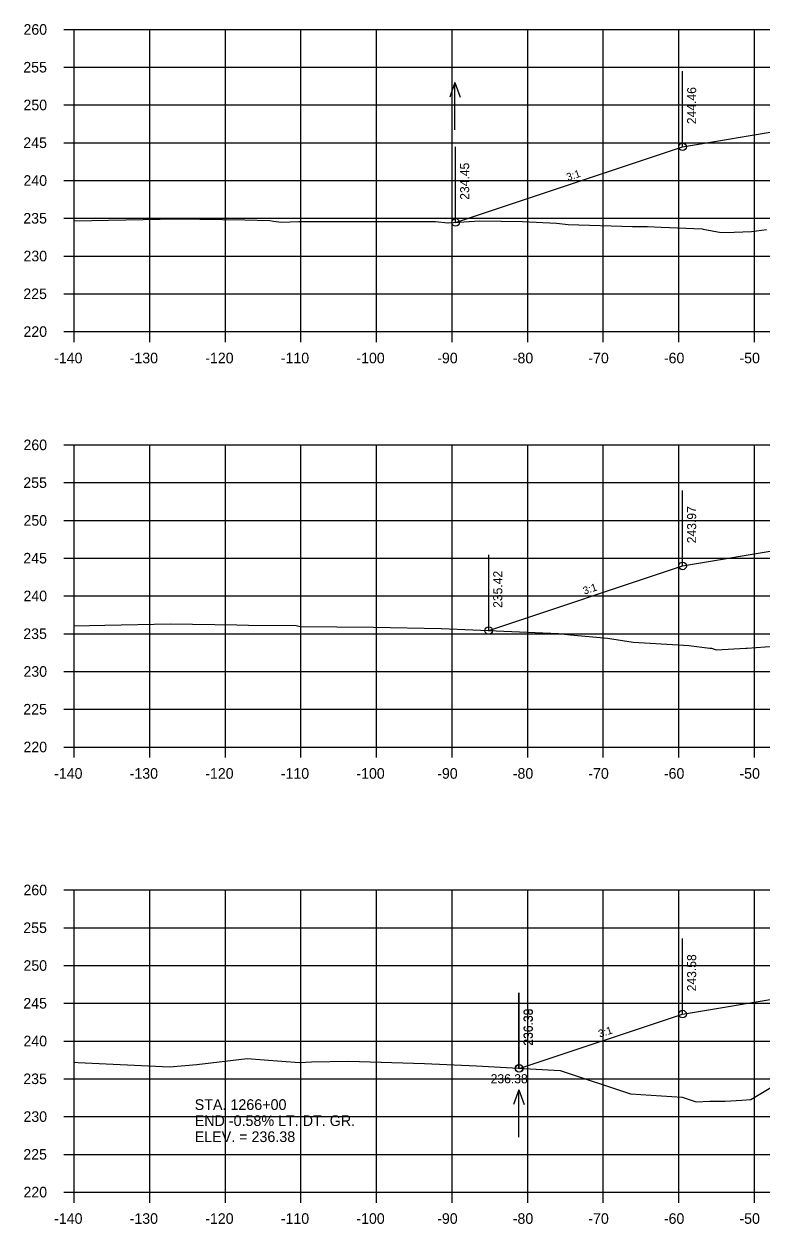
# Model space of a CAD drawing. Extents: x 1342547 to 1344156, y -1532351 to -1517216.
# Drawn here: x 1342556.2 to 1342653.9, y -1524872.5 to -1524713.6 of the extents above; entities that cross this region are included whole.
import ezdxf

# ---------------------------------------------------------------- set-up
doc = ezdxf.new("R2010")
doc.units = 0
for name, color, linetype in [('R_Axis', 7, 'Continuous'), ('R_Axis Annot', 7, 'Continuous'), ('R_Exist Surface', 7, 'Continuous'), ('R_Fin Surface', 7, 'Continuous'), ('R_Grid', 7, 'Continuous'), ('R_No Plot', 7, 'Continuous'), ('R_Water', 7, 'Continuous'), ('R_Water Annot', 7, 'Continuous'), ('R_Xsect Elev', 7, 'Continuous'), ('R_Xsect Slope', 7, 'Continuous')]:
    doc.layers.add(name, color=color, linetype=linetype)

msp = doc.modelspace()

# ---------------------------------------------------------------- linework, layer by layer
at = {"layer": 'R_Axis'}
for p, q in [((1342561.47, -1524714.32), (1342562.87, -1524714.32)), ((1342562.87, -1524754.32), (1342562.87, -1524714.32)), ((1342561.47, -1524719.32), (1342562.87, -1524719.32)), ((1342561.47, -1524724.32), (1342562.87, -1524724.32)), ((1342561.47, -1524729.32), (1342562.87, -1524729.32)), ((1342561.47, -1524734.32), (1342562.87, -1524734.32)), ((1342561.47, -1524739.32), (1342562.87, -1524739.32)), ((1342561.47, -1524744.32), (1342562.87, -1524744.32)), ((1342561.47, -1524749.32), (1342562.87, -1524749.32)), ((1342561.47, -1524754.32), (1342562.87, -1524754.32)), ((1342562.87, -1524754.32), (1342842.87, -1524754.32)), ((1342562.87, -1524755.72), (1342562.87, -1524754.32)), ((1342572.87, -1524755.72), (1342572.87, -1524754.32)), ((1342582.87, -1524755.72), (1342582.87, -1524754.32)), ((1342592.87, -1524755.72), (1342592.87, -1524754.32)), ((1342602.87, -1524755.72), (1342602.87, -1524754.32)), ((1342612.87, -1524755.72), (1342612.87, -1524754.32)), ((1342622.87, -1524755.72), (1342622.87, -1524754.32)), ((1342632.87, -1524755.72), (1342632.87, -1524754.32)), ((1342642.87, -1524755.72), (1342642.87, -1524754.32)), ((1342652.87, -1524755.72), (1342652.87, -1524754.32)), ((1342561.47, -1524769.32), (1342562.87, -1524769.32)), ((1342562.87, -1524809.32), (1342562.87, -1524769.32)), ((1342561.47, -1524774.32), (1342562.87, -1524774.32)), ((1342561.47, -1524779.32), (1342562.87, -1524779.32)), ((1342561.47, -1524784.32), (1342562.87, -1524784.32)), ((1342561.47, -1524789.32), (1342562.87, -1524789.32)), ((1342561.47, -1524794.32), (1342562.87, -1524794.32)), ((1342561.47, -1524799.32), (1342562.87, -1524799.32)), ((1342561.47, -1524804.32), (1342562.87, -1524804.32)), ((1342561.47, -1524809.32), (1342562.87, -1524809.32)), ((1342562.87, -1524809.32), (1342842.87, -1524809.32)), ((1342562.87, -1524810.72), (1342562.87, -1524809.32)), ((1342572.87, -1524810.72), (1342572.87, -1524809.32)), ((1342582.87, -1524810.72), (1342582.87, -1524809.32)), ((1342592.87, -1524810.72), (1342592.87, -1524809.32)), ((1342602.87, -1524810.72), (1342602.87, -1524809.32)), ((1342612.87, -1524810.72), (1342612.87, -1524809.32)), ((1342622.87, -1524810.72), (1342622.87, -1524809.32)), ((1342632.87, -1524810.72), (1342632.87, -1524809.32)), ((1342642.87, -1524810.72), (1342642.87, -1524809.32)), ((1342652.87, -1524810.72), (1342652.87, -1524809.32)), ((1342561.47, -1524828.25), (1342562.87, -1524828.25)), ((1342562.87, -1524868.25), (1342562.87, -1524828.25)), ((1342561.47, -1524833.25), (1342562.87, -1524833.25)), ((1342561.47, -1524838.25), (1342562.87, -1524838.25)), ((1342561.47, -1524843.25), (1342562.87, -1524843.25)), ((1342561.47, -1524848.25), (1342562.87, -1524848.25)), ((1342561.47, -1524853.25), (1342562.87, -1524853.25)), ((1342561.47, -1524858.25), (1342562.87, -1524858.25)), ((1342561.47, -1524863.25), (1342562.87, -1524863.25)), ((1342561.47, -1524868.25), (1342562.87, -1524868.25)), ((1342562.87, -1524868.25), (1342842.87, -1524868.25)), ((1342562.87, -1524869.65), (1342562.87, -1524868.25)), ((1342572.87, -1524869.65), (1342572.87, -1524868.25)), ((1342582.87, -1524869.65), (1342582.87, -1524868.25)), ((1342592.87, -1524869.65), (1342592.87, -1524868.25)), ((1342602.87, -1524869.65), (1342602.87, -1524868.25)), ((1342612.87, -1524869.65), (1342612.87, -1524868.25)), ((1342622.87, -1524869.65), (1342622.87, -1524868.25)), ((1342632.87, -1524869.65), (1342632.87, -1524868.25)), ((1342642.87, -1524869.65), (1342642.87, -1524868.25)), ((1342652.87, -1524869.65), (1342652.87, -1524868.25))]:
    msp.add_line(p, q, dxfattribs=at)
at = {"layer": 'R_Exist Surface'}
for points in [[(1342562.87, -1524739.68), (1342576.52, -1524739.4), (1342585.45, -1524739.52), (1342588.75, -1524739.61), (1342589.24, -1524739.71), (1342590.28, -1524739.84), (1342592.58, -1524739.73), (1342610.68, -1524739.74), (1342612.29, -1524739.93), (1342612.35, -1524739.93), (1342616.52, -1524739.67), (1342622.2, -1524739.73), (1342626.67, -1524739.97), (1342628.21, -1524740.15), (1342636.75, -1524740.39), (1342638.15, -1524740.39), (1342638.72, -1524740.43), (1342640.55, -1524740.5), (1342645.95, -1524740.7), (1342646.08, -1524740.74), (1342648.49, -1524741.21), (1342650.21, -1524741.17), (1342652.49, -1524741.05), (1342654.5, -1524740.8)], [(1342562.87, -1524793.27), (1342566.91, -1524793.18), (1342575.58, -1524793.03), (1342584.37, -1524793.15), (1342585.93, -1524793.18), (1342592.22, -1524793.24), (1342592.25, -1524793.24), (1342592.77, -1524793.37), (1342602.46, -1524793.44), (1342611.42, -1524793.64), (1342611.45, -1524793.64), (1342626.97, -1524794.28), (1342628.56, -1524794.49), (1342633.45, -1524794.92), (1342636.84, -1524795.45), (1342642.79, -1524795.78), (1342644.21, -1524795.89), (1342646.96, -1524796.22), (1342647.18, -1524796.23), (1342647.83, -1524796.44), (1342651.76, -1524796.23), (1342651.92, -1524796.23), (1342656.69, -1524795.89)], [(1342562.87, -1524851.05), (1342563.4, -1524851.07), (1342575.47, -1524851.68), (1342579.08, -1524851.36), (1342585.74, -1524850.57), (1342587.99, -1524850.72), (1342592.65, -1524851.07), (1342594.27, -1524851), (1342599.15, -1524850.91), (1342609.22, -1524851.23), (1342616.09, -1524851.55), (1342627.18, -1524852.15), (1342636.48, -1524855.23), (1342643.31, -1524855.7), (1342645.17, -1524856.3), (1342646.98, -1524856.2), (1342648.99, -1524856.23), (1342651.21, -1524856.08), (1342652.41, -1524855.98), (1342655.73, -1524854.02)]]:
    msp.add_lwpolyline(points, dxfattribs=at)
at = {"layer": 'R_Fin Surface'}
for points in [[(1342613.33, -1524739.87), (1342643.37, -1524729.86), (1342657.09, -1524727.57), (1342665.37, -1524726.19), (1342671.37, -1524725.95), (1342673.37, -1524725.91), (1342702.87, -1524725.32), (1342732.37, -1524725.91), (1342734.37, -1524725.95), (1342740.37, -1524726.19), (1342748.64, -1524727.57), (1342762.37, -1524729.86), (1342767.67, -1524731.62), (1342768.69, -1524731.28)], [(1342617.71, -1524793.9), (1342643.37, -1524785.35), (1342657.09, -1524783.06), (1342665.37, -1524781.68), (1342671.37, -1524781.44), (1342673.37, -1524781.4), (1342702.87, -1524780.81), (1342734.37, -1524781.44)], [(1342621.72, -1524851.86), (1342621.76, -1524851.87), (1342643.37, -1524844.67), (1342657.09, -1524842.38), (1342665.37, -1524841.01), (1342671.37, -1524840.77), (1342673.37, -1524840.73), (1342702.87, -1524840.14), (1342732.37, -1524840.73), (1342734.37, -1524840.77), (1342740.37, -1524841.01), (1342748.64, -1524842.38), (1342762.37, -1524844.67), (1342764.73, -1524845.46), (1342769.73, -1524843.79)]]:
    msp.add_lwpolyline(points, dxfattribs=at)
at = {"layer": 'R_Grid'}
for p, q in [((1342562.87, -1524714.32), (1342842.87, -1524714.32)), ((1342562.87, -1524754.32), (1342562.87, -1524714.32)), ((1342572.87, -1524754.32), (1342572.87, -1524714.32)), ((1342582.87, -1524754.32), (1342582.87, -1524714.32)), ((1342592.87, -1524754.32), (1342592.87, -1524714.32)), ((1342602.87, -1524754.32), (1342602.87, -1524714.32)), ((1342612.87, -1524754.32), (1342612.87, -1524714.32)), ((1342622.87, -1524754.32), (1342622.87, -1524714.32)), ((1342632.87, -1524754.32), (1342632.87, -1524714.32)), ((1342642.87, -1524754.32), (1342642.87, -1524714.32)), ((1342652.87, -1524754.32), (1342652.87, -1524714.32)), ((1342562.87, -1524719.32), (1342842.87, -1524719.32)), ((1342562.87, -1524724.32), (1342842.87, -1524724.32)), ((1342562.87, -1524729.32), (1342842.87, -1524729.32)), ((1342562.87, -1524734.32), (1342842.87, -1524734.32)), ((1342562.87, -1524739.32), (1342842.87, -1524739.32)), ((1342562.87, -1524744.32), (1342842.87, -1524744.32)), ((1342562.87, -1524749.32), (1342842.87, -1524749.32)), ((1342562.87, -1524754.32), (1342842.87, -1524754.32)), ((1342562.87, -1524769.32), (1342842.87, -1524769.32)), ((1342562.87, -1524809.32), (1342562.87, -1524769.32)), ((1342572.87, -1524809.32), (1342572.87, -1524769.32)), ((1342582.87, -1524809.32), (1342582.87, -1524769.32)), ((1342592.87, -1524809.32), (1342592.87, -1524769.32)), ((1342602.87, -1524809.32), (1342602.87, -1524769.32)), ((1342612.87, -1524809.32), (1342612.87, -1524769.32)), ((1342622.87, -1524809.32), (1342622.87, -1524769.32)), ((1342632.87, -1524809.32), (1342632.87, -1524769.32)), ((1342642.87, -1524809.32), (1342642.87, -1524769.32)), ((1342652.87, -1524809.32), (1342652.87, -1524769.32)), ((1342562.87, -1524774.32), (1342842.87, -1524774.32)), ((1342562.87, -1524779.32), (1342842.87, -1524779.32)), ((1342562.87, -1524784.32), (1342842.87, -1524784.32)), ((1342562.87, -1524789.32), (1342842.87, -1524789.32)), ((1342562.87, -1524794.32), (1342842.87, -1524794.32)), ((1342562.87, -1524799.32), (1342842.87, -1524799.32)), ((1342562.87, -1524804.32), (1342842.87, -1524804.32)), ((1342562.87, -1524809.32), (1342842.87, -1524809.32)), ((1342562.87, -1524828.25), (1342842.87, -1524828.25)), ((1342562.87, -1524868.25), (1342562.87, -1524828.25)), ((1342572.87, -1524868.25), (1342572.87, -1524828.25)), ((1342582.87, -1524868.25), (1342582.87, -1524828.25)), ((1342592.87, -1524868.25), (1342592.87, -1524828.25)), ((1342602.87, -1524868.25), (1342602.87, -1524828.25)), ((1342612.87, -1524868.25), (1342612.87, -1524828.25)), ((1342622.87, -1524868.25), (1342622.87, -1524828.25)), ((1342632.87, -1524868.25), (1342632.87, -1524828.25)), ((1342642.87, -1524868.25), (1342642.87, -1524828.25)), ((1342652.87, -1524868.25), (1342652.87, -1524828.25)), ((1342562.87, -1524833.25), (1342842.87, -1524833.25)), ((1342562.87, -1524838.25), (1342842.87, -1524838.25)), ((1342562.87, -1524843.25), (1342842.87, -1524843.25)), ((1342562.87, -1524848.25), (1342842.87, -1524848.25)), ((1342562.87, -1524853.25), (1342842.87, -1524853.25)), ((1342562.87, -1524858.25), (1342842.87, -1524858.25)), ((1342562.87, -1524863.25), (1342842.87, -1524863.25)), ((1342562.87, -1524868.25), (1342842.87, -1524868.25))]:
    msp.add_line(p, q, dxfattribs=at)
at = {"layer": 'R_No Plot'}
for centre in [(1342643.37, -1524729.86), (1342613.33, -1524739.87), (1342643.37, -1524785.35), (1342617.71, -1524793.9), (1342643.37, -1524844.67), (1342621.72, -1524851.86), (1342621.76, -1524851.87), (1342621.76, -1524851.87)]:
    msp.add_circle(centre, 0.5, dxfattribs=at)
at = {"layer": 'R_Water'}
for p, q in [((1342613.25, -1524721.34), (1342612.55, -1524723.27)), ((1342613.25, -1524727.63), (1342613.25, -1524721.34)), ((1342613.25, -1524721.34), (1342613.95, -1524723.27)), ((1342621.7, -1524854.71), (1342621, -1524856.63)), ((1342621.7, -1524860.99), (1342621.7, -1524854.71)), ((1342621.7, -1524854.71), (1342622.4, -1524856.63))]:
    msp.add_line(p, q, dxfattribs=at)
at = {"layer": 'R_Xsect Elev'}
for p, q in [((1342643.37, -1524729.86), (1342643.37, -1524719.86)), ((1342613.33, -1524739.87), (1342613.33, -1524729.87)), ((1342643.37, -1524785.35), (1342643.37, -1524775.35)), ((1342617.71, -1524793.9), (1342617.71, -1524783.9)), ((1342643.37, -1524844.67), (1342643.37, -1524834.67)), ((1342621.72, -1524851.86), (1342621.72, -1524841.86)), ((1342621.76, -1524851.87), (1342621.76, -1524841.87))]:
    msp.add_line(p, q, dxfattribs=at)

# ---------------------------------------------------------------- texts
at = {"layer": 'R_Axis Annot'}
for s, p in [('260', (1342556.14, -1524715.02)), ('255', (1342556.12, -1524720.02)), ('250', (1342556.14, -1524725.02)), ('245', (1342556.12, -1524730.02)), ('240', (1342556.14, -1524735.02)), ('235', (1342556.12, -1524740.02)), ('230', (1342556.14, -1524745.02)), ('225', (1342556.12, -1524750.02)), ('220', (1342556.14, -1524755.02)), ('-140', (1342560.2, -1524758.52)), ('-130', (1342570.2, -1524758.52)), ('-120', (1342580.2, -1524758.52)), ('-110', (1342590.2, -1524758.52)), ('-100', (1342600.2, -1524758.52)), ('-90', (1342610.9, -1524758.52)), ('-80', (1342620.9, -1524758.52)), ('-70', (1342630.9, -1524758.52)), ('-60', (1342640.9, -1524758.52)), ('-50', (1342650.9, -1524758.52)), ('260', (1342556.14, -1524770.02)), ('255', (1342556.12, -1524775.02)), ('250', (1342556.14, -1524780.02)), ('245', (1342556.12, -1524785.02)), ('240', (1342556.14, -1524790.02)), ('235', (1342556.12, -1524795.02)), ('230', (1342556.14, -1524800.02)), ('225', (1342556.12, -1524805.02)), ('220', (1342556.14, -1524810.02)), ('-140', (1342560.2, -1524813.52)), ('-130', (1342570.2, -1524813.52)), ('-120', (1342580.2, -1524813.52)), ('-110', (1342590.2, -1524813.52)), ('-100', (1342600.2, -1524813.52)), ('-90', (1342610.9, -1524813.52)), ('-80', (1342620.9, -1524813.52)), ('-70', (1342630.9, -1524813.52)), ('-60', (1342640.9, -1524813.52)), ('-50', (1342650.9, -1524813.52)), ('260', (1342556.14, -1524828.95)), ('255', (1342556.12, -1524833.95)), ('250', (1342556.14, -1524838.95)), ('245', (1342556.12, -1524843.95)), ('240', (1342556.14, -1524848.95)), ('235', (1342556.12, -1524853.95)), ('230', (1342556.14, -1524858.95)), ('225', (1342556.12, -1524863.95)), ('220', (1342556.14, -1524868.95)), ('-140', (1342560.2, -1524872.45)), ('-130', (1342570.2, -1524872.45)), ('-120', (1342580.2, -1524872.45)), ('-110', (1342590.2, -1524872.45)), ('-100', (1342600.2, -1524872.45)), ('-90', (1342610.9, -1524872.45)), ('-80', (1342620.9, -1524872.45)), ('-70', (1342630.9, -1524872.45)), ('-60', (1342640.9, -1524872.45)), ('-50', (1342650.9, -1524872.45))]:
    msp.add_text(s, height=1.4, dxfattribs=at).set_placement(p)
at = {"layer": 'R_Water Annot'}
for s, height, p in [('236.38', 1.2, (1342617.97, -1524853.84)), ('236.38', 1.2, (1342617.97, -1524853.84)), ('STA. 1266+00', 1.4147, (1342578.8, -1524857.37)), ('END -0.58% LT. DT. GR.', 1.4147, (1342578.8, -1524859.5)), ('ELEV. = 236.38', 1.4147, (1342578.8, -1524861.62))]:
    msp.add_text(s, height=height, dxfattribs=at).set_placement(p)
at = {"layer": 'R_Xsect Elev'}
for s, p in [('244.46', (1342645.17, -1524726.86)), ('234.45', (1342615.13, -1524736.87)), ('243.97', (1342645.17, -1524782.35)), ('235.42', (1342619.51, -1524790.9)), ('243.58', (1342645.17, -1524841.67)), ('236.39', (1342623.52, -1524848.86)), ('236.38', (1342623.56, -1524848.87))]:
    msp.add_text(s, height=1.2, rotation=90, dxfattribs=at).set_placement(p)
at = {"layer": 'R_Xsect Slope'}
for p in [(1342628.19, -1524734.39), (1342630.38, -1524789.15), (1342632.41, -1524847.8)]:
    msp.add_text('3:1', height=1, rotation=18.4349, dxfattribs=at).set_placement(p)

doc.saveas('drawing.dxf')
